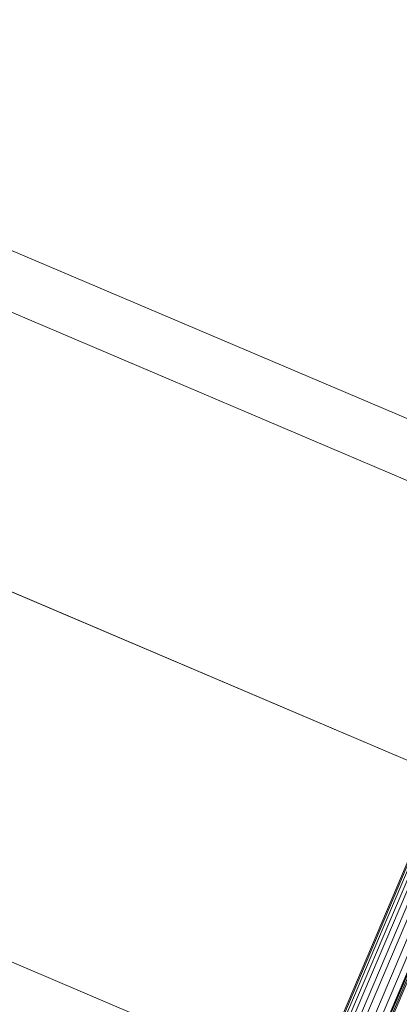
# Model space of a CAD drawing. Header units: millimetres. Extents: x -4738 to 65662, y -68080 to 6847.
# Tile 547 of 656: x 20035 to 20180, y -18945 to -18569. Entities that reach past the tile are written whole.
import ezdxf

# ---------------------------------------------------------------- set-up
doc = ezdxf.new("R2010")
doc.units = ezdxf.units.MM
doc.layers.add('superior_C10', color=7, linetype='Continuous', lineweight=0)

msp = doc.modelspace()

# ---------------------------------------------------------------- linework, layer by layer
at = {"layer": 'superior_C10'}
for p, q in [((27880.277, -21988.995), (18436.834, -17980.274)), ((18437.764, -17980.669), (27881.207, -21989.39)), ((20332.979, -18578.773), (19989.12, -19388.811)), ((19989.273, -19388.876), (20333.132, -18578.838)), ((20333.389, -18578.947), (19989.53, -19388.985)), ((20333.839, -18579.138), (19989.98, -19389.176)), ((20334.335, -18579.349), (19990.476, -19389.387)), ((20362.38, -18821.24), (19956.437, -18648.918)), ((19957.536, -18649.385), (20363.478, -18821.707)), ((20267.562, -18690.983), (20024.399, -19263.808)), ((20024.832, -19263.992), (20267.995, -18691.166)), ((20268.72, -18691.474), (20025.557, -19264.3)), ((20269.988, -18692.013), (20026.825, -19264.838)), ((20271.389, -18692.607), (20028.226, -19265.433)), ((20273.407, -18693.464), (20030.244, -19266.289)), ((20275.388, -18694.305), (20032.225, -19267.13)), ((20278.018, -18695.421), (20034.855, -19268.247)), ((20280.445, -18696.451), (20037.281, -19269.277)), ((20283.507, -18697.751), (20040.344, -19270.577)), ((19905.421, -18734.05), (20311.364, -18906.372)), ((20312.463, -18906.839), (19906.52, -18734.517)), ((19854.624, -18853.715), (20260.567, -19026.037)), ((20261.665, -19026.503), (19855.723, -18854.182))]:
    msp.add_line(p, q, dxfattribs=at)

doc.saveas('drawing.dxf')
